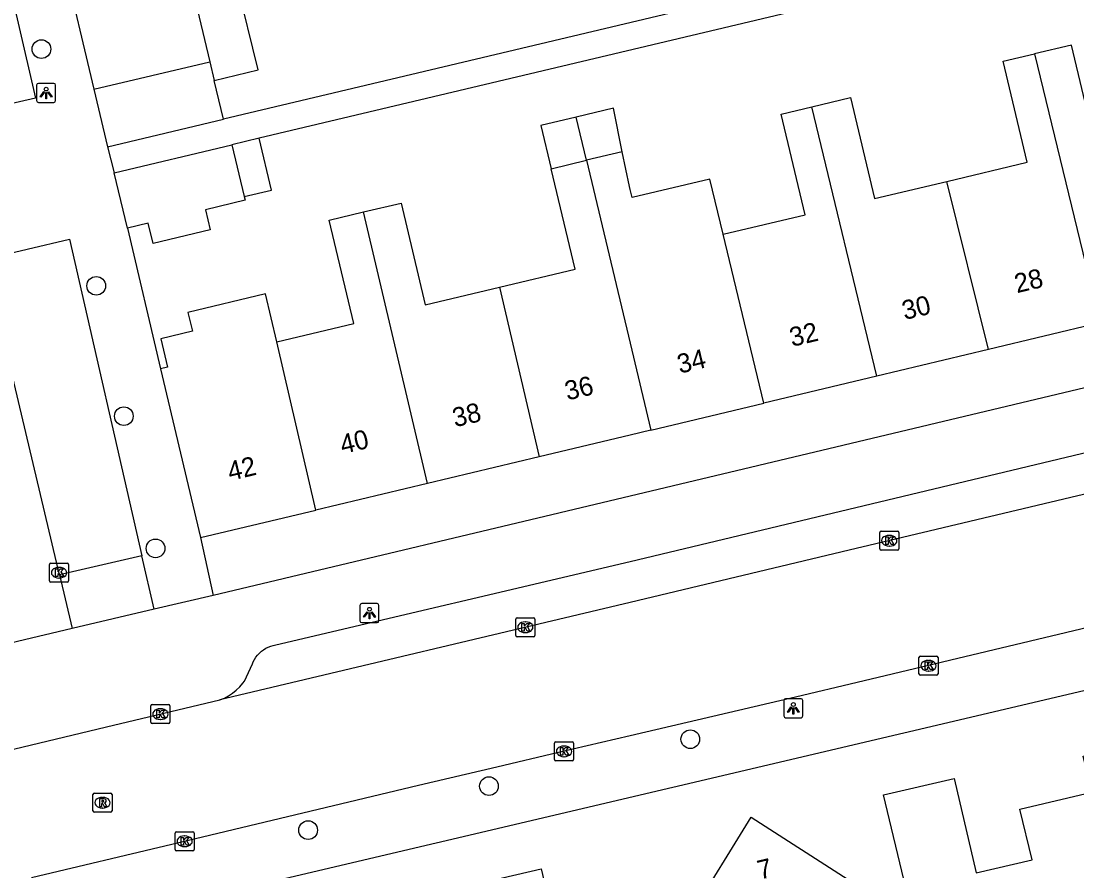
# Model space of a CAD drawing. Extents: x 158038 to 159242, y 380133 to 381214.
# Drawn here: x 158468.1 to 158523.4, y 380670.9 to 380715.4 of the extents above; entities that cross this region are included whole.
import ezdxf

# ---------------------------------------------------------------- set-up
doc = ezdxf.new("R2010")
doc.units = 0
for name, color, linetype in [('IMGEO_Boom', 7, 'Continuous'), ('IMGEO_Kolk', 7, 'Continuous'), ('IMGEO_Lichtpunt', 7, 'Continuous'), ('IMGEO_Pand', 7, 'Continuous'), ('IMGEO_Pand_nummerreeks', 7, 'Continuous'), ('IMGEO_Parkeervlak_open', 7, 'Continuous'), ('IMGEO_Rijbaan_lokaal_gesloten', 7, 'Continuous'), ('IMGEO_Rijbaan_lokaal_open', 7, 'Continuous'), ('IMGEO_Rioolput', 7, 'Continuous'), ('IMGEO_Voetpad_open', 7, 'Continuous')]:
    doc.layers.add(name, color=color, linetype=linetype)

msp = doc.modelspace()

# ---------------------------------------------------------------- linework, layer by layer
at = {"layer": 'IMGEO_Boom'}
for centre in [(158469.155, 380713.953), (158472.027, 380701.549), (158473.474, 380694.72), (158475.134, 380687.794), (158503.153, 380677.795), (158492.604, 380675.337), (158483.129, 380673.032)]:
    msp.add_circle(centre, 0.489, dxfattribs=at)
at = {"layer": 'IMGEO_Kolk'}
for p, q in [((158513.079, 380687.77), (158513.079, 380688.622)), ((158513.154, 380688.696), (158514.006, 380688.696)), ((158514.08, 380688.622), (158514.08, 380687.77)), ((158513.567, 380688.476), (158513.592, 380688.476)), ((158514.006, 380687.696), (158513.154, 380687.696)), ((158513.59, 380687.916), (158513.565, 380687.916)), ((158469.578, 380686.094), (158469.578, 380686.946)), ((158469.653, 380687.02), (158470.505, 380687.02)), ((158470.579, 380686.946), (158470.579, 380686.094)), ((158470.066, 380686.8), (158470.091, 380686.8)), ((158470.505, 380686.02), (158469.653, 380686.02)), ((158470.089, 380686.24), (158470.064, 380686.24)), ((158494.084, 380684.161), (158494.936, 380684.161)), ((158494.009, 380683.235), (158494.009, 380684.087)), ((158494.497, 380683.941), (158494.522, 380683.941)), ((158495.01, 380684.087), (158495.01, 380683.235)), ((158494.936, 380683.161), (158494.084, 380683.161)), ((158494.52, 380683.381), (158494.495, 380683.381)), ((158515.132, 380681.221), (158515.132, 380682.073)), ((158515.207, 380682.147), (158516.059, 380682.147)), ((158515.62, 380681.927), (158515.645, 380681.927)), ((158516.133, 380682.073), (158516.133, 380681.221)), ((158515.643, 380681.367), (158515.618, 380681.367)), ((158516.059, 380681.147), (158515.207, 380681.147)), ((158474.886, 380678.685), (158474.886, 380679.537)), ((158474.961, 380679.611), (158475.813, 380679.611)), ((158475.374, 380679.391), (158475.399, 380679.391)), ((158475.887, 380679.537), (158475.887, 380678.685)), ((158475.813, 380678.611), (158474.961, 380678.611)), ((158475.397, 380678.831), (158475.372, 380678.831)), ((158496.037, 380676.733), (158496.037, 380677.585)), ((158496.112, 380677.659), (158496.964, 380677.659)), ((158497.038, 380677.585), (158497.038, 380676.733)), ((158496.525, 380677.439), (158496.55, 380677.439)), ((158496.964, 380676.659), (158496.112, 380676.659)), ((158496.548, 380676.879), (158496.523, 380676.879)), ((158476.16, 380672.022), (158476.16, 380672.874)), ((158476.235, 380672.948), (158477.087, 380672.948)), ((158476.648, 380672.728), (158476.673, 380672.728)), ((158477.161, 380672.874), (158477.161, 380672.022)), ((158477.087, 380671.948), (158476.235, 380671.948)), ((158476.671, 380672.168), (158476.646, 380672.168))]:
    msp.add_line(p, q, dxfattribs=at)
for points in [[(158513.079, 380687.77), (158513.079, 380688.622)], [(158513.154, 380688.696), (158514.006, 380688.696)], [(158514.08, 380688.622), (158514.08, 380687.77)], [(158513.4, 380688.396), (158513.523, 380688.396), (158513.523, 380688.245), (158513.653, 380688.396), (158513.817, 380688.396), (158513.671, 380688.245), (158513.824, 380687.996), (158513.672, 380687.996), (158513.587, 380688.16), (158513.523, 380688.093), (158513.523, 380687.996), (158513.4, 380687.996), (158513.4, 380688.396)], [(158514.006, 380687.696), (158513.154, 380687.696)], [(158469.578, 380686.094), (158469.578, 380686.946)], [(158469.653, 380687.02), (158470.505, 380687.02)], [(158470.579, 380686.946), (158470.579, 380686.094)], [(158469.899, 380686.72), (158470.022, 380686.72), (158470.022, 380686.569), (158470.152, 380686.72), (158470.316, 380686.72), (158470.17, 380686.569), (158470.323, 380686.32), (158470.171, 380686.32), (158470.086, 380686.484), (158470.022, 380686.417), (158470.022, 380686.32), (158469.899, 380686.32), (158469.899, 380686.72)], [(158470.505, 380686.02), (158469.653, 380686.02)], [(158494.084, 380684.161), (158494.936, 380684.161)], [(158494.009, 380683.235), (158494.009, 380684.087)], [(158494.33, 380683.861), (158494.453, 380683.861), (158494.453, 380683.71), (158494.583, 380683.861), (158494.747, 380683.861), (158494.601, 380683.71), (158494.754, 380683.461), (158494.602, 380683.461), (158494.517, 380683.625), (158494.453, 380683.558), (158494.453, 380683.461), (158494.33, 380683.461), (158494.33, 380683.861)], [(158495.01, 380684.087), (158495.01, 380683.235)], [(158494.936, 380683.161), (158494.084, 380683.161)], [(158515.132, 380681.221), (158515.132, 380682.073)], [(158515.207, 380682.147), (158516.059, 380682.147)], [(158516.133, 380682.073), (158516.133, 380681.221)], [(158515.453, 380681.847), (158515.576, 380681.847), (158515.576, 380681.696), (158515.706, 380681.847), (158515.87, 380681.847), (158515.724, 380681.696), (158515.877, 380681.447), (158515.725, 380681.447), (158515.64, 380681.611), (158515.576, 380681.544), (158515.576, 380681.447), (158515.453, 380681.447), (158515.453, 380681.847)], [(158516.059, 380681.147), (158515.207, 380681.147)], [(158474.886, 380678.685), (158474.886, 380679.537)], [(158474.961, 380679.611), (158475.813, 380679.611)], [(158475.207, 380679.311), (158475.33, 380679.311), (158475.33, 380679.16), (158475.46, 380679.311), (158475.624, 380679.311), (158475.478, 380679.16), (158475.631, 380678.911), (158475.479, 380678.911), (158475.394, 380679.075), (158475.33, 380679.008), (158475.33, 380678.911), (158475.207, 380678.911), (158475.207, 380679.311)], [(158475.887, 380679.537), (158475.887, 380678.685)], [(158475.813, 380678.611), (158474.961, 380678.611)], [(158496.037, 380676.733), (158496.037, 380677.585)], [(158496.112, 380677.659), (158496.964, 380677.659)], [(158497.038, 380677.585), (158497.038, 380676.733)], [(158496.358, 380677.359), (158496.481, 380677.359), (158496.481, 380677.208), (158496.611, 380677.359), (158496.775, 380677.359), (158496.629, 380677.208), (158496.782, 380676.959), (158496.63, 380676.959), (158496.545, 380677.123), (158496.481, 380677.056), (158496.481, 380676.959), (158496.358, 380676.959), (158496.358, 380677.359)], [(158496.964, 380676.659), (158496.112, 380676.659)], [(158476.16, 380672.022), (158476.16, 380672.874)], [(158476.235, 380672.948), (158477.087, 380672.948)], [(158476.481, 380672.648), (158476.604, 380672.648), (158476.604, 380672.497), (158476.734, 380672.648), (158476.898, 380672.648), (158476.752, 380672.497), (158476.905, 380672.248), (158476.753, 380672.248), (158476.668, 380672.412), (158476.604, 380672.345), (158476.604, 380672.248), (158476.481, 380672.248), (158476.481, 380672.648)], [(158477.161, 380672.874), (158477.161, 380672.022)], [(158477.087, 380671.948), (158476.235, 380671.948)]]:
    msp.add_lwpolyline(points, dxfattribs=at)
for centre, start, end in [((158513.156, 380688.62), 91.552, 178.448), ((158513.156, 380688.62), 91.552, 178.448), ((158514.004, 380688.62), 1.552, 88.448), ((158514.004, 380688.62), 1.552, 88.448), ((158513.156, 380687.772), 181.552, 268.448), ((158513.156, 380687.772), 181.552, 268.448), ((158514.004, 380687.772), 271.552, 358.448), ((158514.004, 380687.772), 271.552, 358.448), ((158469.655, 380686.944), 91.552, 178.448), ((158469.655, 380686.944), 91.552, 178.448), ((158470.503, 380686.944), 1.552, 88.448), ((158470.503, 380686.944), 1.552, 88.448), ((158469.655, 380686.096), 181.552, 268.448), ((158469.655, 380686.096), 181.552, 268.448), ((158470.503, 380686.096), 271.552, 358.448), ((158470.503, 380686.096), 271.552, 358.448), ((158494.086, 380684.085), 91.552, 178.448), ((158494.086, 380684.085), 91.552, 178.448), ((158494.934, 380684.085), 1.552, 88.448), ((158494.934, 380684.085), 1.552, 88.448), ((158494.086, 380683.237), 181.552, 268.448), ((158494.086, 380683.237), 181.552, 268.448), ((158494.934, 380683.237), 271.552, 358.448), ((158494.934, 380683.237), 271.552, 358.448), ((158515.209, 380682.071), 91.552, 178.448), ((158515.209, 380682.071), 91.552, 178.448), ((158516.057, 380682.071), 1.552, 88.448), ((158516.057, 380682.071), 1.552, 88.448), ((158515.209, 380681.223), 181.552, 268.448), ((158515.209, 380681.223), 181.552, 268.448), ((158516.057, 380681.223), 271.552, 358.448), ((158516.057, 380681.223), 271.552, 358.448), ((158474.963, 380679.535), 91.552, 178.448), ((158474.963, 380679.535), 91.552, 178.448), ((158475.811, 380679.535), 1.552, 88.448), ((158475.811, 380679.535), 1.552, 88.448), ((158474.963, 380678.687), 181.552, 268.448), ((158474.963, 380678.687), 181.552, 268.448), ((158475.811, 380678.687), 271.552, 358.448), ((158475.811, 380678.687), 271.552, 358.448), ((158496.114, 380677.583), 91.552, 178.448), ((158496.114, 380677.583), 91.552, 178.448), ((158496.962, 380677.583), 1.552, 88.448), ((158496.962, 380677.583), 1.552, 88.448), ((158496.114, 380676.735), 181.552, 268.448), ((158496.114, 380676.735), 181.552, 268.448), ((158496.962, 380676.735), 271.552, 358.448), ((158496.962, 380676.735), 271.552, 358.448), ((158476.237, 380672.872), 91.552, 178.448), ((158476.237, 380672.872), 91.552, 178.448), ((158477.085, 380672.872), 1.552, 88.448), ((158477.085, 380672.872), 1.552, 88.448), ((158476.237, 380672.024), 181.552, 268.448), ((158476.237, 380672.024), 181.552, 268.448), ((158477.085, 380672.024), 271.552, 358.448), ((158477.085, 380672.024), 271.552, 358.448)]:
    msp.add_arc(centre, 0.0765, start, end, dxfattribs=at)
for centre, major_axis, ratio, start_param, end_param in [((158513.566, 380688.196), (-0.387, 0.002), 0.722429, 4.712389, 7.853982), ((158513.591, 380688.196), (-0.39, 0.002), 0.717154, 1.570796, 4.712389), ((158470.065, 380686.52), (-0.387, 0.002), 0.722429, 4.712389, 7.853982), ((158470.09, 380686.52), (-0.39, 0.002), 0.717154, 1.570796, 4.712389), ((158494.496, 380683.661), (-0.387, 0.002), 0.722429, 4.712389, 7.853982), ((158494.521, 380683.661), (-0.39, 0.002), 0.717154, 1.570796, 4.712389), ((158515.619, 380681.647), (-0.387, 0.002), 0.722429, 4.712389, 7.853982), ((158515.644, 380681.647), (-0.39, 0.002), 0.717154, 1.570796, 4.712389), ((158475.373, 380679.111), (-0.387, 0.002), 0.722429, 4.712389, 7.853982), ((158475.398, 380679.111), (-0.39, 0.002), 0.717154, 1.570796, 4.712389), ((158496.524, 380677.159), (-0.387, 0.002), 0.722429, 4.712389, 7.853982), ((158496.549, 380677.159), (-0.39, 0.002), 0.717154, 1.570796, 4.712389), ((158476.647, 380672.448), (-0.387, 0.002), 0.722429, 4.712389, 7.853982), ((158476.672, 380672.448), (-0.39, 0.002), 0.717154, 1.570796, 4.712389)]:
    msp.add_ellipse(centre, major_axis=major_axis, ratio=ratio, start_param=start_param, end_param=end_param, dxfattribs=at)
at = {"layer": 'IMGEO_Lichtpunt'}
for p, q in [((158468.904, 380712.059), (158468.904, 380711.252)), ((158468.904, 380712.059), (158468.904, 380711.252)), ((158469.806, 380712.154), (158468.998, 380712.154)), ((158469.806, 380712.154), (158468.998, 380712.154)), ((158469.9, 380711.252), (158469.9, 380712.059)), ((158469.9, 380711.252), (158469.9, 380712.059)), ((158468.998, 380711.158), (158469.806, 380711.158)), ((158468.998, 380711.158), (158469.806, 380711.158)), ((158485.845, 380684.807), (158485.845, 380684)), ((158485.845, 380684.807), (158485.845, 380684)), ((158486.747, 380684.902), (158485.939, 380684.902)), ((158486.747, 380684.902), (158485.939, 380684.902)), ((158486.841, 380684), (158486.841, 380684.807)), ((158486.841, 380684), (158486.841, 380684.807)), ((158485.939, 380683.906), (158486.747, 380683.906)), ((158485.939, 380683.906), (158486.747, 380683.906)), ((158508.053, 380679.819), (158508.053, 380679.012)), ((158508.053, 380679.819), (158508.053, 380679.012)), ((158508.955, 380679.914), (158508.147, 380679.914)), ((158508.955, 380679.914), (158508.147, 380679.914)), ((158509.049, 380679.012), (158509.049, 380679.819)), ((158509.049, 380679.012), (158509.049, 380679.819)), ((158508.147, 380678.918), (158508.955, 380678.918)), ((158508.147, 380678.918), (158508.955, 380678.918))]:
    msp.add_line(p, q, dxfattribs=at)
for points in [[(158469.278, 380711.723), (158469.317, 380711.695), (158469.129, 380711.433), (158469.091, 380711.46), (158469.278, 380711.723)], [(158469.38, 380711.675), (158469.427, 380711.675), (158469.427, 380711.353), (158469.38, 380711.353), (158469.38, 380711.675)], [(158469.49, 380711.695), (158469.528, 380711.722), (158469.715, 380711.46), (158469.676, 380711.432), (158469.49, 380711.695)], [(158486.219, 380684.471), (158486.258, 380684.443), (158486.07, 380684.181), (158486.032, 380684.208), (158486.219, 380684.471)], [(158486.321, 380684.423), (158486.368, 380684.423), (158486.368, 380684.101), (158486.321, 380684.101), (158486.321, 380684.423)], [(158486.431, 380684.443), (158486.469, 380684.47), (158486.656, 380684.208), (158486.617, 380684.18), (158486.431, 380684.443)], [(158508.427, 380679.483), (158508.466, 380679.455), (158508.278, 380679.193), (158508.24, 380679.22), (158508.427, 380679.483)], [(158508.529, 380679.435), (158508.576, 380679.435), (158508.576, 380679.113), (158508.529, 380679.113), (158508.529, 380679.435)], [(158508.639, 380679.455), (158508.677, 380679.482), (158508.864, 380679.22), (158508.825, 380679.192), (158508.639, 380679.455)]]:
    msp.add_lwpolyline(points, dxfattribs=at)
for centre in [(158469.403, 380711.857), (158486.344, 380684.605), (158508.552, 380679.617)]:
    msp.add_circle(centre, 0.0994, dxfattribs=at)
for centre, start, end in [((158468.998, 380712.059), 90, 180), ((158468.998, 380712.059), 90, 180), ((158469.806, 380712.059), 0, 90), ((158469.806, 380712.059), 0, 90), ((158468.998, 380711.252), 180, 270), ((158468.998, 380711.252), 180, 270), ((158469.806, 380711.252), 270, 0), ((158469.806, 380711.252), 270, 360), ((158485.939, 380684.807), 90, 180), ((158485.939, 380684.807), 90, 180), ((158486.747, 380684.807), 0, 90), ((158486.747, 380684.807), 0, 90), ((158485.939, 380684), 180, 270), ((158485.939, 380684), 180, 270), ((158486.747, 380684), 270, 0), ((158486.747, 380684), 270, 360), ((158508.147, 380679.819), 90, 180), ((158508.147, 380679.819), 90, 180), ((158508.955, 380679.819), 0, 90), ((158508.955, 380679.819), 0, 90), ((158508.147, 380679.012), 180, 270), ((158508.147, 380679.012), 180, 270), ((158508.955, 380679.012), 270, 0), ((158508.955, 380679.012), 270, 360)]:
    msp.add_arc(centre, 0.0946, start, end, dxfattribs=at)
at = {"layer": 'IMGEO_Pand'}
for points in [[(158478.207, 380712.303), (158480.516, 380712.867), (158479.42, 380717.347), (158479.03, 380717.254)], [(158477.138, 380716.805), (158477.973, 380713.289)], [(158528.378, 380709.827), (158524.382, 380708.876), (158523.122, 380714.167), (158521.188, 380713.706)], [(158516.593, 380707.021), (158520.81, 380708.025), (158519.55, 380713.316), (158521.188, 380713.706)], [(158521.188, 380713.706), (158524.618, 380699.608)], [(158471.907, 380711.848), (158477.973, 380713.289)], [(158477.973, 380713.289), (158478.207, 380712.303)], [(158471.907, 380711.848), (158472.622, 380708.837)], [(158478.688, 380710.278), (158478.207, 380712.303)], [(158509.518, 380710.933), (158511.545, 380711.415), (158512.806, 380706.119), (158516.593, 380707.021)], [(158499.589, 380708.573), (158499.123, 380710.856), (158497.172, 380710.392)], [(158504.873, 380704.251), (158509.172, 380705.274), (158507.915, 380710.551), (158509.518, 380710.933)], [(158512.93, 380696.819), (158509.518, 380710.933)], [(158472.622, 380708.837), (158478.688, 380710.278)], [(158497.172, 380710.392), (158495.323, 380709.952), (158495.861, 380707.687)], [(158497.712, 380708.127), (158497.172, 380710.392)], [(158480.571, 380709.28), (158479.132, 380708.938)], [(158479.776, 380706.226), (158481.215, 380706.567), (158480.571, 380709.28)], [(158472.966, 380707.473), (158479.132, 380708.938)], [(158479.132, 380708.938), (158479.776, 380706.226)], [(158499.589, 380708.573), (158497.712, 380708.127)], [(158504.873, 380704.251), (158504.177, 380707.143), (158500.099, 380706.172), (158500, 380706.588), (158499.962, 380706.747), (158499.589, 380708.573)], [(158495.861, 380707.687), (158497.712, 380708.127)], [(158497.712, 380708.127), (158500, 380698.541), (158501.086, 380693.992)], [(158473.657, 380704.565), (158472.966, 380707.473)], [(158493.154, 380701.475), (158497.113, 380702.415), (158495.861, 380707.687)], [(158518.779, 380698.214), (158516.593, 380707.021)], [(158479.776, 380706.226), (158479.823, 380706.03), (158477.753, 380705.538), (158478.003, 380704.485), (158475.005, 380703.773), (158474.755, 380704.826), (158473.657, 380704.565)], [(158486.028, 380705.418), (158487.999, 380705.886), (158489.266, 380700.551), (158493.154, 380701.475)], [(158481.482, 380698.611), (158485.518, 380699.57), (158484.23, 380704.991), (158486.028, 380705.418)], [(158489.379, 380691.198), (158486.028, 380705.418)], [(158507.003, 380695.404), (158504.873, 380704.251)], [(158493.154, 380701.475), (158495.238, 380692.596)], [(158481.482, 380698.611), (158480.895, 380701.122), (158476.832, 380700.157), (158477.067, 380699.169), (158475.415, 380698.776), (158475.769, 380697.285), (158475.389, 380697.195)], [(158524.618, 380699.608), (158518.779, 380698.214)], [(158483.54, 380689.804), (158481.482, 380698.611)], [(158518.779, 380698.214), (158512.93, 380696.819)], [(158475.389, 380697.195), (158477.488, 380688.36)], [(158512.93, 380696.819), (158507.003, 380695.404)], [(158501.086, 380693.992), (158507.003, 380695.404)], [(158501.086, 380693.992), (158500, 380693.733), (158495.238, 380692.596)], [(158495.238, 380692.596), (158489.379, 380691.198)], [(158489.379, 380691.198), (158483.54, 380689.804)], [(158477.488, 380688.36), (158483.54, 380689.804)], [(158531.199, 380670.54), (158525.853, 380669.249), (158526.749, 380665.542), (158517.125, 380663.215), (158515.729, 380668.989), (158514.75, 380668.752), (158514.444, 380670.016), (158513.269, 380674.875), (158516.976, 380675.737), (158518.132, 380670.801), (158521.057, 380671.476), (158520.423, 380674.131), (158524.186, 380675.02), (158523.739, 380676.901), (158527.504, 380677.808), (158531.501, 380678.771), (158532.829, 380673.119)], [(158503.179, 380668.573), (158506.346, 380673.706), (158511.418, 380670.444), (158512.789, 380664.596), (158509.692, 380659.611), (158504.565, 380662.782), (158503.179, 380668.573)], [(158498.156, 380657.558), (158494.937, 380656.807), (158494.246, 380659.768), (158490.495, 380658.892), (158489.2, 380664.444), (158488.064, 380669.313), (158495.347, 380671.012), (158497.735, 380660.777), (158500, 380661.306), (158501.196, 380661.585), (158502.332, 380656.716), (158503.649, 380651.073), (158500, 380650.219), (158499.875, 380650.189), (158498.156, 380657.558)]]:
    msp.add_lwpolyline(points, dxfattribs=at)
at = {"layer": 'IMGEO_Parkeervlak_open'}
msp.add_lwpolyline([(158474.417, 380687.398), (158470.103, 380686.415)], dxfattribs=at)
at = {"layer": 'IMGEO_Rijbaan_lokaal_gesloten'}
for points in [[(158610.098, 380703.953), (158596.549, 380700.81), (158570.81, 380694.782), (158569.612, 380694.494), (158549.705, 380689.705), (158546.861, 380689.045), (158538.203, 380687.002), (158534.596, 380686.174), (158515.63, 380681.659), (158511.898, 380680.77), (158508.664, 380680), (158500, 380677.974), (158496.254, 380677.093), (158493.013, 380676.331), (158488.915, 380675.368), (158475.98, 380672.286), (158468.629, 380670.535)], [(158568.7, 380701.266), (158562.571, 380699.819), (158542.058, 380694.963), (158511.485, 380687.697), (158500, 380684.965), (158478.511, 380679.852)], [(158464.498, 380676.516), (158465.555, 380676.768), (158472.929, 380678.524), (158478.511, 380679.852)]]:
    msp.add_lwpolyline(points, dxfattribs=at)
at = {"layer": 'IMGEO_Rijbaan_lokaal_open'}
for points in [[(158470.103, 380686.415), (158466.174, 380702.945)], [(158470.103, 380686.415), (158470.774, 380683.592)], [(158470.774, 380683.592), (158465.02, 380682.236)]]:
    msp.add_lwpolyline(points, dxfattribs=at)
at = {"layer": 'IMGEO_Rioolput'}
for p, q in [((158471.856, 380674.044), (158471.856, 380674.896)), ((158471.931, 380674.97), (158472.783, 380674.97)), ((158472.344, 380674.75), (158472.369, 380674.75)), ((158472.857, 380674.896), (158472.857, 380674.044)), ((158472.367, 380674.19), (158472.342, 380674.19)), ((158472.783, 380673.97), (158471.931, 380673.97))]:
    msp.add_line(p, q, dxfattribs=at)
for points in [[(158471.856, 380674.044), (158471.856, 380674.896)], [(158471.931, 380674.97), (158472.783, 380674.97)], [(158472.857, 380674.896), (158472.857, 380674.044)], [(158472.445, 380674.668), (158472.193, 380674.67), (158472.193, 380674.27)], [(158472.193, 380674.27), (158472.317, 380674.27), (158472.317, 380674.432), (158472.328, 380674.432)], [(158472.371, 380674.589), (158472.317, 380674.589), (158472.317, 380674.508)], [(158472.317, 380674.508), (158472.369, 380674.508)], [(158472.375, 380674.403), (158472.446, 380674.27), (158472.586, 380674.27), (158472.521, 380674.396)], [(158472.783, 380673.97), (158471.931, 380673.97)]]:
    msp.add_lwpolyline(points, dxfattribs=at)
for centre, radius, start, end in [((158471.933, 380674.894), 0.0765, 91.552, 178.448), ((158471.933, 380674.894), 0.0765, 91.552, 178.448), ((158472.781, 380674.894), 0.0765, 1.552, 88.448), ((158472.781, 380674.894), 0.0765, 1.552, 88.448), ((158472.327, 380674.379), 0.0533, 26.0293, 88.6989), ((158472.353, 380674.697), 0.19, 274.7715, 282.9687), ((158472.377, 380674.493), 0.0964, 77.0061, 93.1865), ((158472.391, 380674.55), 0.0378, 276.6634, 79.6772), ((158472.444, 380674.558), 0.109, 350.3612, 89.416), ((158472.442, 380674.558), 0.112, 277.5842, 350.9817), ((158472.426, 380674.343), 0.108, 29.5134, 73.7905), ((158471.933, 380674.046), 0.0765, 181.552, 268.448), ((158471.933, 380674.046), 0.0765, 181.552, 268.448), ((158472.781, 380674.046), 0.0765, 271.552, 358.448), ((158472.781, 380674.046), 0.0765, 271.552, 358.448)]:
    msp.add_arc(centre, radius, start, end, dxfattribs=at)
for centre, major_axis, ratio, start_param, end_param in [((158472.343, 380674.47), (-0.387, 0.002), 0.722429, 4.712389, 7.853982), ((158472.368, 380674.47), (-0.39, 0.002), 0.717154, 1.570796, 4.712389)]:
    msp.add_ellipse(centre, major_axis=major_axis, ratio=ratio, start_param=start_param, end_param=end_param, dxfattribs=at)
at = {"layer": 'IMGEO_Voetpad_open'}
for points in [[(158564.728, 380731.038), (158521.04, 380720.689), (158521.442, 380718.991), (158480.571, 380709.28)], [(158464.494, 380730.142), (158468.845, 380711.378), (158464.407, 380710.377)], [(158517.376, 380729.899), (158519.715, 380720.024), (158478.688, 380710.278)], [(158470.285, 380718.72), (158471.907, 380711.848)], [(158472.622, 380708.837), (158472.966, 380707.473)], [(158570.352, 380707.295), (158567.068, 380706.513), (158500, 380690.536), (158478.148, 380685.33)], [(158473.657, 380704.565), (158475.389, 380697.195)], [(158466.174, 380702.945), (158470.632, 380703.986), (158474.417, 380687.398)], [(158478.511, 380679.852), (158478.741, 380679.951), (158478.961, 380680.07), (158479.169, 380680.209), (158479.365, 380680.365), (158479.545, 380680.538), (158479.71, 380680.727), (158479.795, 380680.84), (158480.211, 380681.743), (158480.258, 380681.855), (158480.323, 380681.978), (158480.398, 380682.096), (158480.484, 380682.206), (158480.579, 380682.308), (158480.683, 380682.401), (158480.795, 380682.485), (158480.913, 380682.558), (158481.038, 380682.62), (158481.168, 380682.671), (158481.302, 380682.71), (158481.439, 380682.737), (158500, 380687.103), (158568.163, 380703.411), (158568.7, 380701.266)], [(158477.488, 380688.36), (158478.148, 380685.33)], [(158475.055, 380684.601), (158474.417, 380687.398)], [(158478.148, 380685.33), (158475.055, 380684.601)], [(158540.619, 380684.345), (158526.735, 380681.036), (158440.512, 380660.757)], [(158475.055, 380684.601), (158470.774, 380683.592)]]:
    msp.add_lwpolyline(points, dxfattribs=at)

# ---------------------------------------------------------------- texts
at = {"layer": 'IMGEO_Pand_nummerreeks'}
for s, rotation, p in [('28', 13.4231, (158520.266, 380701.161)), ('30', 13.4231, (158514.378, 380699.755)), ('32', 13.4231, (158508.483, 380698.348)), ('34', 13.4244, (158502.598, 380696.944)), ('36', 13.4231, (158496.709, 380695.538)), ('38', 13.4231, (158490.824, 380694.134)), ('40', 13.4231, (158484.935, 380692.729)), ('42', 13.4244, (158479.041, 380691.321)), ('7', 13.3282, (158506.797, 380670.432))]:
    msp.add_text(s, height=1, rotation=rotation, dxfattribs=at).set_placement(p)

doc.saveas('drawing.dxf')
